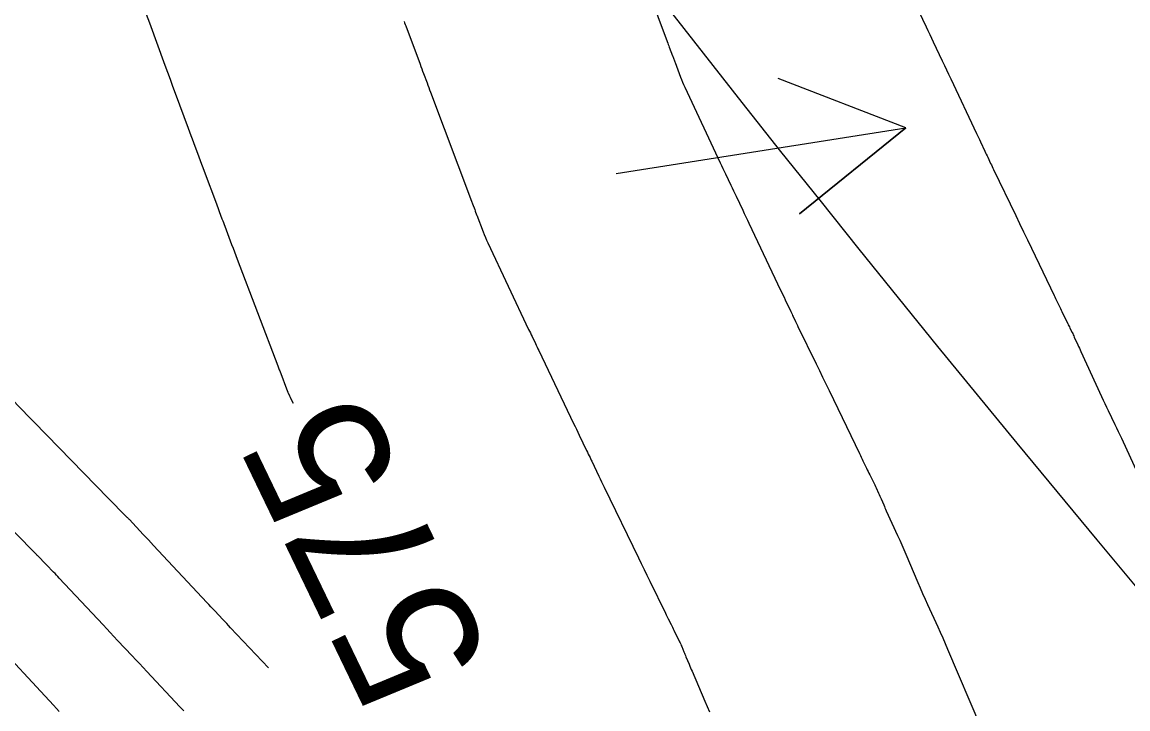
# Model space of a CAD drawing. Extents: x 954385 to 988206, y 1868364 to 1924553.
# Drawn here: x 955331.12 to 955379.55, y 1923395.5 to 1923425.56 of the extents above; entities that cross this region are included whole.
import ezdxf

# ---------------------------------------------------------------- set-up
doc = ezdxf.new("R2010")
doc.units = 0
for name, color, linetype in [('Default', 7, 'Continuous'), ('Ex_Contour Labels', 7, 'Continuous'), ('Ex_Major Contours', 7, 'Continuous'), ('Ex_Minor Contours', 7, 'Continuous'), ('Slopes', 7, 'Continuous')]:
    doc.layers.add(name, color=color, linetype=linetype)

msp = doc.modelspace()

# ---------------------------------------------------------------- linework, layer by layer
at = {"layer": 'Default'}
msp.add_arc((956111.568, 1924014.493), 954.93, 205.346268, 226.414195, dxfattribs=at)
at = {"layer": 'Ex_Major Contours'}
for points in [[(955336.554, 1923425.915), (955336.693, 1923425.534), (955337.371, 1923423.682), (955337.484, 1923423.374), (955337.597, 1923423.066), (955337.71, 1923422.758), (955337.824, 1923422.451), (955338.391, 1923420.918), (955338.449, 1923420.761), (955338.507, 1923420.604), (955338.565, 1923420.447), (955338.623, 1923420.29), (955338.853, 1923419.661), (955338.911, 1923419.504), (955338.969, 1923419.347), (955339.028, 1923419.19), (955339.087, 1923419.033), (955339.627, 1923417.603), (955339.658, 1923417.521), (955339.689, 1923417.44), (955339.719, 1923417.358), (955339.75, 1923417.276), (955339.872, 1923416.949), (955339.903, 1923416.868), (955339.933, 1923416.786), (955339.964, 1923416.704), (955339.995, 1923416.623), (955340.295, 1923415.826), (955340.355, 1923415.665), (955340.416, 1923415.506), (955340.476, 1923415.346), (955340.537, 1923415.186), (955342.318, 1923410.514), (955342.368, 1923410.379), (955342.383, 1923410.34), (955342.398, 1923410.3), (955342.744, 1923409.394), (955342.753, 1923409.372), (955342.761, 1923409.349), (955342.766, 1923409.338), (955342.771, 1923409.327), (955342.833, 1923409.195), (955342.856, 1923409.147), (955342.879, 1923409.099), (955342.983, 1923408.879)], [(955341.904, 1923397.302), (955340.25, 1923399.05), (955340.163, 1923399.142), (955340.077, 1923399.233), (955339.99, 1923399.325), (955339.903, 1923399.417), (955339.557, 1923399.784), (955339.47, 1923399.876), (955339.384, 1923399.968), (955339.297, 1923400.06), (955339.211, 1923400.152), (955336.866, 1923402.657), (955336.647, 1923402.892), (955336.427, 1923403.127), (955335.814, 1923403.782), (955335.791, 1923403.806), (955335.768, 1923403.83), (955335.745, 1923403.854), (955335.722, 1923403.878), (955335.605, 1923403.997), (955335.534, 1923404.069), (955335.028, 1923404.583), (955334.948, 1923404.664), (955334.915, 1923404.697), (955334.906, 1923404.706), (955332.185, 1923407.493), (955332.002, 1923407.681), (955331.819, 1923407.868), (955331.637, 1923408.056), (955331.454, 1923408.244), (955330.653, 1923409.067)]]:
    msp.add_lwpolyline(points, dxfattribs=at)
at = {"layer": 'Ex_Minor Contours'}
for points in [[(955358.549, 1923426.91), (955359.37, 1923424.707), (955359.393, 1923424.645), (955359.416, 1923424.582), (955359.44, 1923424.52), (955359.463, 1923424.457), (955359.604, 1923424.085), (955359.612, 1923424.063), (955359.657, 1923423.941), (955359.671, 1923423.903), (955359.699, 1923423.828), (955359.713, 1923423.791), (955359.952, 1923423.153), (955359.994, 1923423.043), (955360.039, 1923422.934), (955360.086, 1923422.825), (955360.135, 1923422.718), (955361.691, 1923419.403), (955361.748, 1923419.28), (955361.806, 1923419.158), (955361.864, 1923419.036), (955361.921, 1923418.913), (955362.153, 1923418.424), (955362.211, 1923418.302), (955362.269, 1923418.18), (955362.327, 1923418.058), (955362.385, 1923417.936), (955362.677, 1923417.325), (955362.745, 1923417.182), (955362.813, 1923417.04), (955362.881, 1923416.897), (955362.949, 1923416.754), (955364.339, 1923413.831), (955364.389, 1923413.726), (955364.438, 1923413.62), (955364.488, 1923413.515), (955364.538, 1923413.41), (955364.785, 1923412.887), (955364.811, 1923412.832), (955364.837, 1923412.778), (955364.863, 1923412.723), (955364.889, 1923412.668), (955364.993, 1923412.45), (955365.019, 1923412.396), (955365.045, 1923412.341), (955365.071, 1923412.287), (955365.098, 1923412.233), (955365.893, 1923410.596), (955366.034, 1923410.305), (955366.175, 1923410.014), (955366.316, 1923409.723), (955366.457, 1923409.432), (955367.791, 1923406.67), (955367.829, 1923406.592), (955367.866, 1923406.514), (955367.904, 1923406.436), (955367.942, 1923406.359), (955368.098, 1923406.04), (955368.134, 1923405.966), (955368.171, 1923405.892), (955368.207, 1923405.818), (955368.244, 1923405.744), (955368.404, 1923405.42), (955368.433, 1923405.36), (955368.462, 1923405.3), (955368.49, 1923405.239), (955368.518, 1923405.179), (955368.63, 1923404.936), (955368.657, 1923404.876), (955368.685, 1923404.815), (955368.712, 1923404.754), (955368.738, 1923404.693), (955368.852, 1923404.427), (955368.88, 1923404.362), (955368.908, 1923404.298), (955368.937, 1923404.234), (955368.966, 1923404.17), (955369.462, 1923403.083), (955369.554, 1923402.88), (955369.644, 1923402.676), (955369.733, 1923402.472), (955369.82, 1923402.268), (955370.341, 1923401.037), (955370.446, 1923400.791), (955370.553, 1923400.547), (955370.661, 1923400.303), (955370.772, 1923400.061), (955371.217, 1923399.091), (955371.328, 1923398.849), (955371.437, 1923398.605), (955371.544, 1923398.361), (955371.649, 1923398.116), (955373.098, 1923394.72)], [(955370.397, 1923426.022), (955370.71, 1923425.356), (955370.788, 1923425.189), (955370.867, 1923425.023), (955370.945, 1923424.857), (955371.024, 1923424.691), (955371.419, 1923423.859), (955371.511, 1923423.665), (955371.603, 1923423.471), (955371.695, 1923423.277), (955371.787, 1923423.083), (955372.916, 1923420.69), (955372.959, 1923420.598), (955373.002, 1923420.507), (955373.045, 1923420.416), (955373.088, 1923420.325), (955373.282, 1923419.911), (955373.314, 1923419.844), (955373.345, 1923419.777), (955373.377, 1923419.71), (955373.408, 1923419.643), (955373.535, 1923419.375), (955373.567, 1923419.308), (955373.599, 1923419.241), (955373.631, 1923419.174), (955373.663, 1923419.107), (955374.634, 1923417.096), (955374.806, 1923416.738), (955374.978, 1923416.381), (955375.15, 1923416.023), (955375.322, 1923415.665), (955376.312, 1923413.599), (955376.343, 1923413.534), (955376.375, 1923413.469), (955376.406, 1923413.405), (955376.437, 1923413.34), (955376.563, 1923413.081), (955376.594, 1923413.017), (955376.626, 1923412.952), (955376.657, 1923412.887), (955376.689, 1923412.823), (955376.913, 1923412.365), (955376.937, 1923412.316), (955376.961, 1923412.267), (955376.985, 1923412.218), (955377.009, 1923412.169), (955377.106, 1923411.973), (955377.13, 1923411.924), (955377.153, 1923411.875), (955377.177, 1923411.825), (955377.199, 1923411.776), (955377.354, 1923411.439), (955377.388, 1923411.366), (955377.421, 1923411.293), (955377.454, 1923411.22), (955377.488, 1923411.147), (955378.392, 1923409.166), (955378.462, 1923409.013), (955378.534, 1923408.861), (955378.606, 1923408.708), (955378.679, 1923408.557), (955378.974, 1923407.95), (955379.047, 1923407.799), (955379.119, 1923407.647), (955379.191, 1923407.494), (955379.262, 1923407.341), (955381.086, 1923403.37)], [(955347.844, 1923425.593), (955347.868, 1923425.528), (955347.893, 1923425.462), (955347.917, 1923425.397), (955348.544, 1923423.721), (955348.582, 1923423.618), (955348.621, 1923423.515), (955348.659, 1923423.412), (955348.697, 1923423.309), (955348.851, 1923422.898), (955348.889, 1923422.795), (955348.927, 1923422.692), (955348.966, 1923422.59), (955349.005, 1923422.487), (955350.803, 1923417.717), (955350.845, 1923417.606), (955350.94, 1923417.353), (955350.962, 1923417.297), (955350.966, 1923417.285), (955351.025, 1923417.128), (955351.031, 1923417.11), (955351.308, 1923416.38), (955351.355, 1923416.258), (955351.405, 1923416.137), (955351.457, 1923416.017), (955351.512, 1923415.898), (955353.302, 1923412.109), (955353.339, 1923412.032), (955353.376, 1923411.954), (955353.412, 1923411.877), (955353.449, 1923411.8), (955353.596, 1923411.491), (955353.633, 1923411.414), (955353.67, 1923411.337), (955353.706, 1923411.26), (955353.743, 1923411.183), (955355.272, 1923407.985), (955355.332, 1923407.86), (955355.393, 1923407.735), (955355.453, 1923407.609), (955355.513, 1923407.484), (955355.837, 1923406.812), (955355.875, 1923406.733), (955355.913, 1923406.654), (955355.989, 1923406.496), (955356.008, 1923406.457), (955356.027, 1923406.417), (955356.045, 1923406.378), (955356.064, 1923406.338), (955356.375, 1923405.686), (955356.434, 1923405.564), (955356.492, 1923405.442), (955356.551, 1923405.321), (955356.61, 1923405.199), (955358.109, 1923402.114), (955358.233, 1923401.859), (955358.358, 1923401.603), (955358.483, 1923401.347), (955358.608, 1923401.092), (955359.298, 1923399.681), (955359.328, 1923399.62), (955359.359, 1923399.559), (955359.389, 1923399.497), (955359.419, 1923399.436), (955359.541, 1923399.191), (955359.571, 1923399.13), (955359.602, 1923399.068), (955359.632, 1923399.007), (955359.662, 1923398.946), (955359.911, 1923398.44), (955359.937, 1923398.386), (955359.962, 1923398.332), (955359.986, 1923398.277), (955360.009, 1923398.222), (955360.098, 1923397.999), (955360.121, 1923397.943), (955360.143, 1923397.888), (955360.166, 1923397.832), (955360.19, 1923397.777), (955360.331, 1923397.449), (955360.362, 1923397.375), (955360.394, 1923397.302), (955360.425, 1923397.229), (955360.456, 1923397.156), (955361.017, 1923395.839), (955361.118, 1923395.601), (955361.216, 1923395.363)], [(955338.204, 1923395.413), (955338.032, 1923395.595), (955336.574, 1923397.139), (955336.414, 1923397.308), (955336.255, 1923397.478), (955336.095, 1923397.647), (955335.936, 1923397.817), (955335.299, 1923398.498), (955335.14, 1923398.668), (955334.981, 1923398.838), (955334.822, 1923399.008), (955334.663, 1923399.178), (955332.748, 1923401.225), (955332.686, 1923401.291), (955332.624, 1923401.356), (955332.562, 1923401.42), (955332.499, 1923401.484), (955332.179, 1923401.81), (955332.093, 1923401.897), (955331.859, 1923402.134), (955331.845, 1923402.149), (955331.789, 1923402.205), (955331.768, 1923402.227), (955331.746, 1923402.249), (955330.791, 1923403.227)], [(955332.747, 1923395.387), (955332.622, 1923395.521), (955332.497, 1923395.655), (955329.687, 1923398.663)]]:
    msp.add_lwpolyline(points, dxfattribs=at)
at = {"layer": 'Slopes'}
msp.add_lwpolyline([(955357.131, 1923418.928), (955369.827, 1923420.936), (955365.164, 1923417.161), (955369.827, 1923420.936), (955364.226, 1923423.088)], dxfattribs=at)

# ---------------------------------------------------------------- texts
at = {"layer": 'Ex_Contour Labels'}
msp.add_text('575', height=6, rotation=115.7383, dxfattribs=at).set_placement((955351.734, 1923397.635))

doc.saveas('drawing.dxf')
